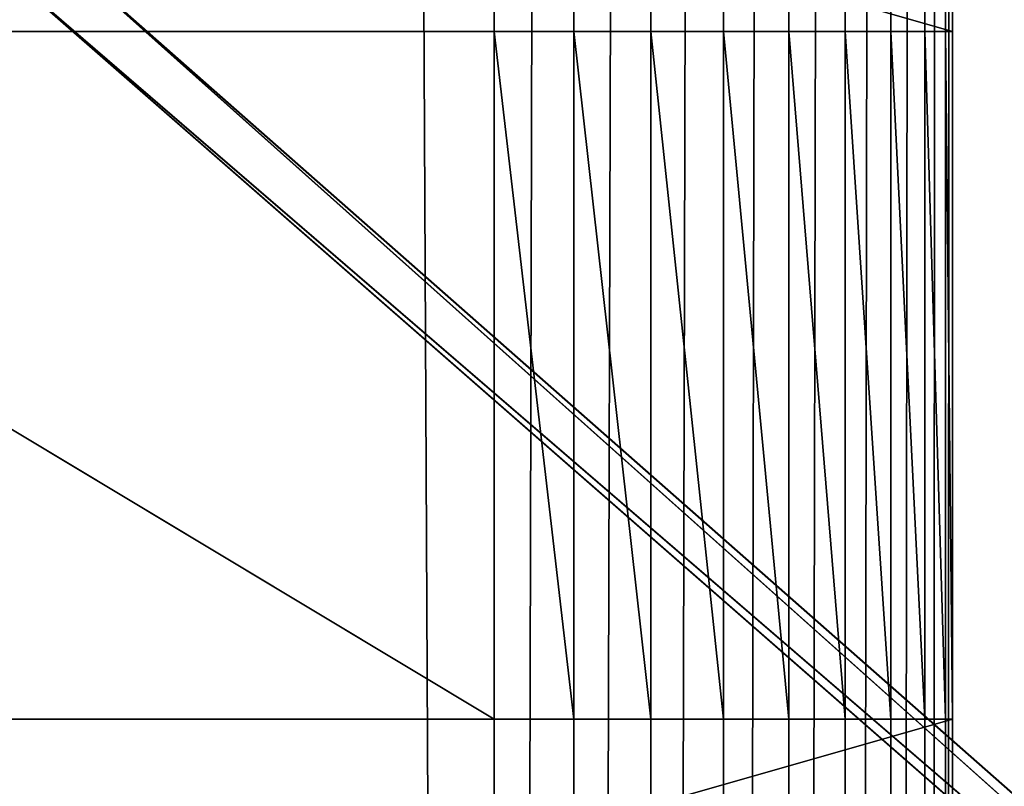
# Model space of a CAD drawing. Extents: x 226 to 378, y -30 to 313.
# Tile 377 of 656: x 340 to 351, y 114 to 122. Entities that reach past the tile are written whole.
import ezdxf

# ---------------------------------------------------------------- set-up
doc = ezdxf.new("R2010")
doc.units = 0
doc.header["$LTSCALE"] = 25.4
doc.layers.get('0').update_dxf_attribs({"color": 13, "linetype": 'CONTINUOUS'})
for name, color, linetype in [('_NCL1_62', 7, 'CONTINUOUS'), ('_NCL1_64', 250, 'CONTINUOUS'), ('USER_LIBRARY_DIN_RAIL_DEFA', 254, 'CONTINUOUS')]:
    doc.layers.add(name, color=color, linetype=linetype)

# ---------------------------------------------------------------- blocks, each defined once
blk = doc.blocks.new('EWON_2005CD_4005CD_COSY141')
at = {"layer": '_NCL1_62', "color": 0}
for p, q in [((27.94, 342.9, 292.1), (27.94, 198.12, 276.86)), ((27.94, 342.9, 292.1), (27.94, 198.12, 276.86)), ((27.94, 342.9, 292.1), (27.94, 190.5, 276.86)), ((27.94, 342.9, 292.1), (27.94, 190.5, 276.86)), ((27.94, 342.9, 292.1), (27.94, 185.42, 276.86)), ((27.94, 342.9, 292.1), (27.94, 185.42, 276.86)), ((27.94, 342.9, 292.1), (27.94, 177.8, 276.86)), ((27.94, 342.9, 292.1), (27.94, 177.8, 276.86)), ((27.94, 342.9, 292.1), (27.94, 20.32, 292.1)), ((28.017, 342.9, 292.982), (27.94, 20.32, 292.1)), ((27.94, 342.9, 292.1), (27.94, 20.32, 292.1)), ((28.017, 342.9, 292.982), (27.94, 20.32, 292.1)), ((28.246, 342.9, 293.837), (28.017, 20.32, 292.982)), ((28.017, 20.32, 292.982), (28.017, 342.9, 292.982)), ((28.017, 20.32, 292.982), (28.017, 342.9, 292.982)), ((28.246, 342.9, 293.837), (28.017, 20.32, 292.982)), ((28.621, 342.9, 294.64), (28.246, 20.32, 293.837)), ((28.246, 20.32, 293.837), (28.246, 342.9, 293.837)), ((28.246, 20.32, 293.837), (28.246, 342.9, 293.837)), ((28.621, 342.9, 294.64), (28.246, 20.32, 293.837)), ((29.128, 342.9, 295.365), (28.621, 20.32, 294.64)), ((28.621, 20.32, 294.64), (28.621, 342.9, 294.64)), ((28.621, 20.32, 294.64), (28.621, 342.9, 294.64)), ((29.128, 342.9, 295.365), (28.621, 20.32, 294.64)), ((29.755, 342.9, 295.991), (29.128, 20.32, 295.365)), ((29.128, 20.32, 295.365), (29.128, 342.9, 295.365)), ((29.128, 20.32, 295.365), (29.128, 342.9, 295.365)), ((29.755, 342.9, 295.991), (29.128, 20.32, 295.365)), ((30.48, 342.9, 296.499), (29.755, 20.32, 295.991)), ((29.755, 20.32, 295.991), (29.755, 342.9, 295.991)), ((29.755, 20.32, 295.991), (29.755, 342.9, 295.991)), ((30.48, 342.9, 296.499), (29.755, 20.32, 295.991)), ((31.283, 342.9, 296.874), (30.48, 20.32, 296.499)), ((30.48, 20.32, 296.499), (30.48, 342.9, 296.499)), ((30.48, 20.32, 296.499), (30.48, 342.9, 296.499)), ((31.283, 342.9, 296.874), (30.48, 20.32, 296.499)), ((32.138, 342.9, 297.103), (31.283, 20.32, 296.874)), ((31.283, 20.32, 296.874), (31.283, 342.9, 296.874)), ((31.283, 20.32, 296.874), (31.283, 342.9, 296.874)), ((32.138, 342.9, 297.103), (31.283, 20.32, 296.874)), ((33.02, 342.9, 297.18), (32.138, 20.32, 297.103)), ((32.138, 20.32, 297.103), (32.138, 342.9, 297.103)), ((32.138, 20.32, 297.103), (32.138, 342.9, 297.103)), ((33.02, 342.9, 297.18), (32.138, 20.32, 297.103)), ((27.94, 198.12, 71.12), (27.94, 203.2, 220.98)), ((27.94, 203.2, 220.98), (27.94, 198.12, 220.98)), ((27.94, 198.12, 71.12), (27.94, 203.2, 220.98)), ((27.94, 198.12, 71.12), (27.94, 203.2, 71.12)), ((27.94, 198.12, 276.86), (27.94, 203.2, 276.86)), ((45.72, 203.2, 71.12), (27.94, 198.12, 71.12)), ((45.72, 203.2, 71.12), (27.94, 198.12, 71.12)), ((27.94, 198.12, 71.12), (27.94, 203.2, 71.12)), ((45.72, 203.2, 276.86), (27.94, 198.12, 276.86)), ((45.72, 203.2, 276.86), (27.94, 198.12, 276.86)), ((27.94, 198.12, 276.86), (27.94, 203.2, 276.86)), ((27.94, 203.2, 220.98), (27.94, 198.12, 220.98)), ((27.94, 198.12, 220.98), (27.94, 198.12, 71.12)), ((27.94, 198.12, 276.86), (27.94, 190.5, 276.86)), ((27.94, 190.5, 276.86), (27.94, 198.12, 220.98)), ((27.94, 198.12, 220.98), (27.94, 198.12, 276.86)), ((27.94, 190.5, 220.98), (27.94, 198.12, 220.98)), ((27.94, 190.5, 276.86), (27.94, 198.12, 220.98)), ((27.94, 190.5, 220.98), (27.94, 198.12, 220.98)), ((27.94, 190.5, 71.12), (27.94, 198.12, 220.98)), ((27.94, 190.5, 71.12), (27.94, 198.12, 33.02)), ((27.94, 198.12, 33.02), (27.94, 198.12, 71.12)), ((27.94, 198.12, 71.12), (27.94, 190.5, 71.12)), ((27.94, 190.5, 33.02), (27.94, 198.12, 33.02)), ((27.94, 190.5, 71.12), (27.94, 198.12, 33.02)), ((27.94, 190.5, 71.12), (27.94, 198.12, 220.98)), ((27.94, 198.12, 71.12), (27.94, 190.5, 71.12)), ((27.94, 198.12, 220.98), (27.94, 198.12, 71.12)), ((27.94, 198.12, 276.86), (27.94, 190.5, 276.86)), ((27.94, 198.12, 71.12), (45.72, 198.12, 71.12)), ((27.94, 198.12, 33.02), (45.72, 198.12, 71.12)), ((27.94, 198.12, 71.12), (45.72, 198.12, 71.12)), ((27.94, 198.12, 33.02), (27.94, 198.12, 71.12)), ((27.94, 198.12, 33.02), (45.72, 198.12, 71.12)), ((27.94, 198.12, 33.02), (45.72, 198.12, 27.94)), ((27.94, 198.12, 33.02), (45.72, 198.12, 27.94)), ((27.94, 198.12, 33.02), (33.02, 198.12, 27.94)), ((27.94, 198.12, 33.02), (28.017, 198.12, 32.138)), ((28.246, 198.12, 31.283), (27.94, 198.12, 33.02)), ((28.246, 198.12, 31.283), (27.94, 198.12, 33.02)), ((28.621, 198.12, 30.48), (27.94, 198.12, 33.02)), ((28.621, 198.12, 30.48), (27.94, 198.12, 33.02)), ((29.128, 198.12, 29.755), (27.94, 198.12, 33.02)), ((29.128, 198.12, 29.755), (27.94, 198.12, 33.02)), ((29.755, 198.12, 29.128), (27.94, 198.12, 33.02)), ((29.755, 198.12, 29.128), (27.94, 198.12, 33.02)), ((30.48, 198.12, 28.621), (27.94, 198.12, 33.02)), ((30.48, 198.12, 28.621), (27.94, 198.12, 33.02)), ((31.283, 198.12, 28.246), (27.94, 198.12, 33.02)), ((31.283, 198.12, 28.246), (27.94, 198.12, 33.02)), ((32.138, 198.12, 28.017), (27.94, 198.12, 33.02)), ((32.138, 198.12, 28.017), (27.94, 198.12, 33.02)), ((27.94, 198.12, 33.02), (33.02, 198.12, 27.94)), ((27.94, 198.12, 276.86), (45.72, 198.12, 276.86)), ((27.94, 198.12, 220.98), (45.72, 198.12, 220.98)), ((45.72, 198.12, 276.86), (27.94, 198.12, 220.98)), ((45.72, 198.12, 276.86), (27.94, 198.12, 220.98)), ((27.94, 198.12, 276.86), (45.72, 198.12, 276.86)), ((27.94, 198.12, 220.98), (27.94, 198.12, 276.86)), ((27.94, 198.12, 220.98), (45.72, 198.12, 220.98)), ((27.94, 198.12, 33.02), (28.017, 198.12, 32.138)), ((27.94, 198.12, 33.02), (28.017, 190.5, 32.138)), ((27.94, 198.12, 33.02), (28.017, 190.5, 32.138)), ((27.94, 190.5, 33.02), (27.94, 198.12, 33.02)), ((28.017, 198.12, 32.138), (28.246, 198.12, 31.283)), ((28.017, 190.5, 32.138), (28.017, 198.12, 32.138)), ((28.017, 198.12, 32.138), (28.246, 198.12, 31.283)), ((28.017, 198.12, 32.138), (28.246, 190.5, 31.283)), ((28.017, 198.12, 32.138), (28.246, 190.5, 31.283)), ((28.017, 190.5, 32.138), (28.017, 198.12, 32.138)), ((28.246, 198.12, 31.283), (28.621, 198.12, 30.48)), ((28.246, 190.5, 31.283), (28.246, 198.12, 31.283)), ((28.246, 198.12, 31.283), (28.621, 198.12, 30.48)), ((28.246, 198.12, 31.283), (28.621, 190.5, 30.48)), ((28.246, 198.12, 31.283), (28.621, 190.5, 30.48)), ((28.246, 190.5, 31.283), (28.246, 198.12, 31.283)), ((28.621, 198.12, 30.48), (29.128, 198.12, 29.755)), ((28.621, 190.5, 30.48), (28.621, 198.12, 30.48)), ((28.621, 198.12, 30.48), (29.128, 198.12, 29.755)), ((28.621, 198.12, 30.48), (29.128, 190.5, 29.755)), ((28.621, 198.12, 30.48), (29.128, 190.5, 29.755)), ((28.621, 190.5, 30.48), (28.621, 198.12, 30.48)), ((29.128, 198.12, 29.755), (29.755, 198.12, 29.128)), ((29.128, 190.5, 29.755), (29.128, 198.12, 29.755)), ((29.128, 198.12, 29.755), (29.755, 198.12, 29.128)), ((29.128, 198.12, 29.755), (29.755, 190.5, 29.128)), ((29.128, 198.12, 29.755), (29.755, 190.5, 29.128)), ((29.128, 190.5, 29.755), (29.128, 198.12, 29.755)), ((29.755, 198.12, 29.128), (30.48, 198.12, 28.621)), ((29.755, 190.5, 29.128), (29.755, 198.12, 29.128)), ((29.755, 198.12, 29.128), (30.48, 198.12, 28.621)), ((29.755, 198.12, 29.128), (30.48, 190.5, 28.621)), ((29.755, 198.12, 29.128), (30.48, 190.5, 28.621)), ((29.755, 190.5, 29.128), (29.755, 198.12, 29.128)), ((30.48, 198.12, 28.621), (31.283, 198.12, 28.246)), ((30.48, 190.5, 28.621), (30.48, 198.12, 28.621)), ((30.48, 198.12, 28.621), (31.283, 198.12, 28.246)), ((30.48, 198.12, 28.621), (31.283, 190.5, 28.246)), ((30.48, 198.12, 28.621), (31.283, 190.5, 28.246)), ((30.48, 190.5, 28.621), (30.48, 198.12, 28.621)), ((31.283, 198.12, 28.246), (32.138, 198.12, 28.017)), ((31.283, 190.5, 28.246), (31.283, 198.12, 28.246)), ((31.283, 198.12, 28.246), (32.138, 198.12, 28.017)), ((31.283, 198.12, 28.246), (32.138, 190.5, 28.017)), ((31.283, 198.12, 28.246), (32.138, 190.5, 28.017)), ((31.283, 190.5, 28.246), (31.283, 198.12, 28.246)), ((32.138, 198.12, 28.017), (33.02, 198.12, 27.94)), ((32.138, 198.12, 28.017), (33.02, 190.5, 27.94)), ((32.138, 198.12, 28.017), (33.02, 198.12, 27.94)), ((32.138, 190.5, 28.017), (32.138, 198.12, 28.017)), ((32.138, 198.12, 28.017), (33.02, 190.5, 27.94)), ((32.138, 190.5, 28.017), (32.138, 198.12, 28.017)), ((45.72, 190.5, 27.94), (33.02, 198.12, 27.94)), ((33.02, 198.12, 27.94), (33.02, 190.5, 27.94)), ((45.72, 190.5, 27.94), (33.02, 198.12, 27.94)), ((45.72, 198.12, 27.94), (33.02, 198.12, 27.94)), ((45.72, 198.12, 27.94), (33.02, 198.12, 27.94)), ((33.02, 198.12, 27.94), (33.02, 190.5, 27.94)), ((27.94, 185.42, 71.12), (27.94, 190.5, 220.98)), ((27.94, 190.5, 220.98), (27.94, 185.42, 220.98)), ((27.94, 190.5, 276.86), (27.94, 190.5, 220.98)), ((27.94, 190.5, 220.98), (27.94, 190.5, 71.12)), ((27.94, 185.42, 71.12), (27.94, 190.5, 220.98)), ((27.94, 185.42, 71.12), (27.94, 190.5, 71.12)), ((27.94, 190.5, 220.98), (27.94, 190.5, 71.12)), ((27.94, 190.5, 71.12), (27.94, 190.5, 33.02)), ((27.94, 185.42, 276.86), (27.94, 190.5, 276.86)), ((45.72, 190.5, 71.12), (27.94, 190.5, 71.12)), ((27.94, 185.42, 71.12), (27.94, 190.5, 71.12)), ((45.72, 190.5, 71.12), (27.94, 190.5, 71.12)), ((45.72, 190.5, 71.12), (27.94, 190.5, 33.02)), ((27.94, 190.5, 71.12), (27.94, 190.5, 33.02)), ((45.72, 190.5, 27.94), (27.94, 190.5, 33.02)), ((45.72, 190.5, 71.12), (27.94, 190.5, 33.02)), ((33.02, 190.5, 27.94), (27.94, 190.5, 33.02)), ((45.72, 190.5, 27.94), (27.94, 190.5, 33.02)), ((28.017, 190.5, 32.138), (27.94, 190.5, 33.02)), ((33.02, 190.5, 27.94), (27.94, 190.5, 33.02)), ((45.72, 190.5, 276.86), (27.94, 190.5, 276.86)), ((27.94, 185.42, 276.86), (27.94, 190.5, 276.86)), ((27.94, 190.5, 220.98), (27.94, 185.42, 220.98)), ((27.94, 190.5, 220.98), (45.72, 185.42, 220.98)), ((27.94, 190.5, 220.98), (45.72, 190.5, 220.98)), ((27.94, 190.5, 220.98), (45.72, 185.42, 220.98)), ((45.72, 190.5, 276.86), (27.94, 190.5, 276.86)), ((45.72, 190.5, 220.98), (27.94, 190.5, 276.86)), ((45.72, 190.5, 220.98), (27.94, 190.5, 276.86)), ((27.94, 190.5, 220.98), (45.72, 190.5, 220.98)), ((27.94, 190.5, 276.86), (27.94, 190.5, 220.98)), ((28.017, 190.5, 32.138), (27.94, 190.5, 33.02)), ((28.246, 190.5, 31.283), (28.017, 190.5, 32.138)), ((28.017, 190.5, 32.138), (33.02, 190.5, 27.94)), ((28.017, 190.5, 32.138), (33.02, 190.5, 27.94)), ((28.246, 190.5, 31.283), (28.017, 190.5, 32.138)), ((28.621, 190.5, 30.48), (28.246, 190.5, 31.283)), ((28.246, 190.5, 31.283), (33.02, 190.5, 27.94)), ((28.246, 190.5, 31.283), (33.02, 190.5, 27.94)), ((28.621, 190.5, 30.48), (28.246, 190.5, 31.283)), ((29.128, 190.5, 29.755), (28.621, 190.5, 30.48)), ((28.621, 190.5, 30.48), (33.02, 190.5, 27.94)), ((28.621, 190.5, 30.48), (33.02, 190.5, 27.94)), ((29.128, 190.5, 29.755), (28.621, 190.5, 30.48)), ((29.755, 190.5, 29.128), (29.128, 190.5, 29.755)), ((29.128, 190.5, 29.755), (33.02, 190.5, 27.94)), ((29.128, 190.5, 29.755), (33.02, 190.5, 27.94)), ((29.755, 190.5, 29.128), (29.128, 190.5, 29.755)), ((30.48, 190.5, 28.621), (29.755, 190.5, 29.128)), ((29.755, 190.5, 29.128), (33.02, 190.5, 27.94)), ((29.755, 190.5, 29.128), (33.02, 190.5, 27.94)), ((30.48, 190.5, 28.621), (29.755, 190.5, 29.128)), ((31.283, 190.5, 28.246), (30.48, 190.5, 28.621)), ((30.48, 190.5, 28.621), (33.02, 190.5, 27.94)), ((30.48, 190.5, 28.621), (33.02, 190.5, 27.94)), ((31.283, 190.5, 28.246), (30.48, 190.5, 28.621)), ((32.138, 190.5, 28.017), (31.283, 190.5, 28.246)), ((31.283, 190.5, 28.246), (33.02, 190.5, 27.94)), ((31.283, 190.5, 28.246), (33.02, 190.5, 27.94)), ((32.138, 190.5, 28.017), (31.283, 190.5, 28.246)), ((33.02, 190.5, 27.94), (32.138, 190.5, 28.017)), ((33.02, 190.5, 27.94), (32.138, 190.5, 28.017)), ((33.02, 190.5, 27.94), (45.72, 190.5, 27.94)), ((33.02, 190.5, 27.94), (45.72, 190.5, 27.94))]:
    blk.add_line(p, q, dxfattribs=at)
at = {"layer": '_NCL1_64', "color": 0}
for p, q in [((33.02, 342.9, 297.18), (33.02, 20.32, 297.18)), ((33.891, 172.72, 297.18), (33.02, 342.9, 297.18)), ((33.891, 172.72, 297.18), (33.02, 342.9, 297.18)), ((33.02, 342.9, 297.18), (33.02, 20.32, 297.18))]:
    blk.add_line(p, q, dxfattribs=at)
at = {"layer": 'USER_LIBRARY_DIN_RAIL_DEFA', "color": 0}
for p, q in [((38.1, 189.415), (0, 223.451)), ((39.026, 189.334), (0, 223.451)), ((38.1, 189.415), (0, 223.451)), ((39.026, 189.334), (0, 223.451)), ((0, 222.943, 2.54), (38.1, 189.415, 2.54)), ((39.026, 189.334, 2.54), (0, 222.943, 2.54)), ((0, 222.943, 2.54), (38.1, 189.415, 2.54)), ((39.026, 189.334, 2.54), (0, 222.943, 2.54))]:
    blk.add_line(p, q, dxfattribs=at)
at = {"layer": '_NCL1_62', "color": 7}
mesh = blk.add_polyface(dxfattribs=at)
corners = [(27.94, 342.9, 292.1), (27.94, 198.12, 276.86), (27.94, 203.2, 276.86)]
mesh.append_faces([[corners[k] for k in face] for face in [(0, 1, 2)]], dxfattribs={"color": 7})
mesh = blk.add_polyface(dxfattribs=at)
corners = [(27.94, 342.9, 292.1), (27.94, 190.5, 276.86), (27.94, 198.12, 276.86)]
mesh.append_faces([[corners[k] for k in face] for face in [(0, 1, 2)]], dxfattribs={"color": 7})
mesh = blk.add_polyface(dxfattribs=at)
corners = [(27.94, 342.9, 292.1), (27.94, 185.42, 276.86), (27.94, 190.5, 276.86)]
mesh.append_faces([[corners[k] for k in face] for face in [(0, 1, 2)]], dxfattribs={"color": 7})
mesh = blk.add_polyface(dxfattribs=at)
corners = [(27.94, 342.9, 292.1), (27.94, 177.8, 276.86), (27.94, 185.42, 276.86)]
mesh.append_faces([[corners[k] for k in face] for face in [(0, 1, 2)]], dxfattribs={"color": 7})
mesh = blk.add_polyface(dxfattribs=at)
corners = [(27.94, 342.9, 292.1), (27.94, 20.32, 292.1), (27.94, 177.8, 276.86)]
mesh.append_faces([[corners[k] for k in face] for face in [(0, 1, 2)]], dxfattribs={"color": 7})
mesh = blk.add_polyface(dxfattribs=at)
corners = [(28.017, 342.9, 292.982), (27.94, 20.32, 292.1), (27.94, 342.9, 292.1)]
mesh.append_faces([[corners[k] for k in face] for face in [(0, 1, 2)]], dxfattribs={"color": 7})
mesh = blk.add_polyface(dxfattribs=at)
corners = [(28.017, 342.9, 292.982), (28.017, 20.32, 292.982), (27.94, 20.32, 292.1)]
mesh.append_faces([[corners[k] for k in face] for face in [(0, 1, 2)]], dxfattribs={"color": 7})
mesh = blk.add_polyface(dxfattribs=at)
corners = [(28.246, 342.9, 293.837), (28.017, 20.32, 292.982), (28.017, 342.9, 292.982)]
mesh.append_faces([[corners[k] for k in face] for face in [(0, 1, 2)]], dxfattribs={"color": 7})
mesh = blk.add_polyface(dxfattribs=at)
corners = [(28.246, 342.9, 293.837), (28.246, 20.32, 293.837), (28.017, 20.32, 292.982)]
mesh.append_faces([[corners[k] for k in face] for face in [(0, 1, 2)]], dxfattribs={"color": 7})
mesh = blk.add_polyface(dxfattribs=at)
corners = [(28.621, 342.9, 294.64), (28.246, 20.32, 293.837), (28.246, 342.9, 293.837)]
mesh.append_faces([[corners[k] for k in face] for face in [(0, 1, 2)]], dxfattribs={"color": 7})
mesh = blk.add_polyface(dxfattribs=at)
corners = [(28.621, 342.9, 294.64), (28.621, 20.32, 294.64), (28.246, 20.32, 293.837)]
mesh.append_faces([[corners[k] for k in face] for face in [(0, 1, 2)]], dxfattribs={"color": 7})
mesh = blk.add_polyface(dxfattribs=at)
corners = [(29.128, 342.9, 295.365), (28.621, 20.32, 294.64), (28.621, 342.9, 294.64)]
mesh.append_faces([[corners[k] for k in face] for face in [(0, 1, 2)]], dxfattribs={"color": 7})
mesh = blk.add_polyface(dxfattribs=at)
corners = [(29.128, 342.9, 295.365), (29.128, 20.32, 295.365), (28.621, 20.32, 294.64)]
mesh.append_faces([[corners[k] for k in face] for face in [(0, 1, 2)]], dxfattribs={"color": 7})
mesh = blk.add_polyface(dxfattribs=at)
corners = [(29.755, 342.9, 295.991), (29.128, 20.32, 295.365), (29.128, 342.9, 295.365)]
mesh.append_faces([[corners[k] for k in face] for face in [(0, 1, 2)]], dxfattribs={"color": 7})
mesh = blk.add_polyface(dxfattribs=at)
corners = [(29.755, 342.9, 295.991), (29.755, 20.32, 295.991), (29.128, 20.32, 295.365)]
mesh.append_faces([[corners[k] for k in face] for face in [(0, 1, 2)]], dxfattribs={"color": 7})
mesh = blk.add_polyface(dxfattribs=at)
corners = [(30.48, 342.9, 296.499), (29.755, 20.32, 295.991), (29.755, 342.9, 295.991)]
mesh.append_faces([[corners[k] for k in face] for face in [(0, 1, 2)]], dxfattribs={"color": 7})
mesh = blk.add_polyface(dxfattribs=at)
corners = [(30.48, 20.32, 296.499), (29.755, 20.32, 295.991), (30.48, 342.9, 296.499)]
mesh.append_faces([[corners[k] for k in face] for face in [(0, 1, 2)]], dxfattribs={"color": 7})
mesh = blk.add_polyface(dxfattribs=at)
corners = [(31.283, 342.9, 296.874), (30.48, 20.32, 296.499), (30.48, 342.9, 296.499)]
mesh.append_faces([[corners[k] for k in face] for face in [(0, 1, 2)]], dxfattribs={"color": 7})
mesh = blk.add_polyface(dxfattribs=at)
corners = [(31.283, 20.32, 296.874), (30.48, 20.32, 296.499), (31.283, 342.9, 296.874)]
mesh.append_faces([[corners[k] for k in face] for face in [(0, 1, 2)]], dxfattribs={"color": 7})
mesh = blk.add_polyface(dxfattribs=at)
corners = [(32.138, 342.9, 297.103), (31.283, 20.32, 296.874), (31.283, 342.9, 296.874)]
mesh.append_faces([[corners[k] for k in face] for face in [(0, 1, 2)]], dxfattribs={"color": 7})
mesh = blk.add_polyface(dxfattribs=at)
corners = [(32.138, 20.32, 297.103), (31.283, 20.32, 296.874), (32.138, 342.9, 297.103)]
mesh.append_faces([[corners[k] for k in face] for face in [(0, 1, 2)]], dxfattribs={"color": 7})
mesh = blk.add_polyface(dxfattribs=at)
corners = [(33.02, 342.9, 297.18), (32.138, 20.32, 297.103), (32.138, 342.9, 297.103)]
mesh.append_faces([[corners[k] for k in face] for face in [(0, 1, 2)]], dxfattribs={"color": 7})
mesh = blk.add_polyface(dxfattribs=at)
corners = [(33.02, 20.32, 297.18), (32.138, 20.32, 297.103), (33.02, 342.9, 297.18)]
mesh.append_faces([[corners[k] for k in face] for face in [(0, 1, 2)]], dxfattribs={"color": 7})
mesh = blk.add_polyface(dxfattribs=at)
corners = [(27.94, 203.2, 220.98), (27.94, 198.12, 220.98), (27.94, 198.12, 71.12)]
mesh.append_faces([[corners[k] for k in face] for face in [(0, 1, 2)]], dxfattribs={"color": 7})
mesh = blk.add_polyface(dxfattribs=at)
corners = [(27.94, 203.2, 220.98), (27.94, 198.12, 71.12), (27.94, 203.2, 71.12)]
mesh.append_faces([[corners[k] for k in face] for face in [(0, 1, 2)]], dxfattribs={"color": 7})
mesh = blk.add_polyface(dxfattribs=at)
corners = [(45.72, 203.2, 71.12), (27.94, 198.12, 71.12), (45.72, 198.12, 71.12)]
mesh.append_faces([[corners[k] for k in face] for face in [(0, 1, 2)]], dxfattribs={"color": 7})
mesh = blk.add_polyface(dxfattribs=at)
corners = [(45.72, 203.2, 71.12), (27.94, 203.2, 71.12), (27.94, 198.12, 71.12)]
mesh.append_faces([[corners[k] for k in face] for face in [(0, 1, 2)]], dxfattribs={"color": 7})
mesh = blk.add_polyface(dxfattribs=at)
corners = [(45.72, 203.2, 276.86), (27.94, 198.12, 276.86), (45.72, 198.12, 276.86)]
mesh.append_faces([[corners[k] for k in face] for face in [(0, 1, 2)]], dxfattribs={"color": 7})
mesh = blk.add_polyface(dxfattribs=at)
corners = [(45.72, 203.2, 276.86), (27.94, 203.2, 276.86), (27.94, 198.12, 276.86)]
mesh.append_faces([[corners[k] for k in face] for face in [(0, 1, 2)]], dxfattribs={"color": 7})
mesh = blk.add_polyface(dxfattribs=at)
corners = [(45.72, 198.12, 220.98), (27.94, 198.12, 220.98), (27.94, 203.2, 220.98)]
mesh.append_faces([[corners[k] for k in face] for face in [(0, 1, 2)]], dxfattribs={"color": 7})
mesh = blk.add_polyface(dxfattribs=at)
corners = [(45.72, 198.12, 220.98), (27.94, 203.2, 220.98), (45.72, 203.2, 220.98)]
mesh.append_faces([[corners[k] for k in face] for face in [(0, 1, 2)]], dxfattribs={"color": 7})
mesh = blk.add_polyface(dxfattribs=at)
corners = [(27.94, 198.12, 276.86), (27.94, 190.5, 276.86), (27.94, 198.12, 220.98)]
mesh.append_faces([[corners[k] for k in face] for face in [(0, 1, 2)]], dxfattribs={"color": 7})
mesh = blk.add_polyface(dxfattribs=at)
corners = [(27.94, 198.12, 220.98), (27.94, 190.5, 276.86), (27.94, 190.5, 220.98)]
mesh.append_faces([[corners[k] for k in face] for face in [(0, 1, 2)]], dxfattribs={"color": 7})
mesh = blk.add_polyface(dxfattribs=at)
corners = [(27.94, 198.12, 220.98), (27.94, 190.5, 220.98), (27.94, 190.5, 71.12)]
mesh.append_faces([[corners[k] for k in face] for face in [(0, 1, 2)]], dxfattribs={"color": 7})
mesh = blk.add_polyface(dxfattribs=at)
corners = [(27.94, 198.12, 71.12), (27.94, 190.5, 71.12), (27.94, 198.12, 33.02)]
mesh.append_faces([[corners[k] for k in face] for face in [(0, 1, 2)]], dxfattribs={"color": 7})
mesh = blk.add_polyface(dxfattribs=at)
corners = [(27.94, 198.12, 33.02), (27.94, 190.5, 71.12), (27.94, 190.5, 33.02)]
mesh.append_faces([[corners[k] for k in face] for face in [(0, 1, 2)]], dxfattribs={"color": 7})
mesh = blk.add_polyface(dxfattribs=at)
corners = [(27.94, 198.12, 220.98), (27.94, 190.5, 71.12), (27.94, 198.12, 71.12)]
mesh.append_faces([[corners[k] for k in face] for face in [(0, 1, 2)]], dxfattribs={"color": 7})
mesh = blk.add_polyface(dxfattribs=at)
corners = [(27.94, 198.12, 71.12), (27.94, 198.12, 33.02), (45.72, 198.12, 71.12)]
mesh.append_faces([[corners[k] for k in face] for face in [(0, 1, 2)]], dxfattribs={"color": 7})
mesh = blk.add_polyface(dxfattribs=at)
corners = [(45.72, 198.12, 71.12), (27.94, 198.12, 33.02), (45.72, 198.12, 27.94)]
mesh.append_faces([[corners[k] for k in face] for face in [(0, 1, 2)]], dxfattribs={"color": 7})
mesh = blk.add_polyface(dxfattribs=at)
corners = [(27.94, 198.12, 33.02), (33.02, 198.12, 27.94), (45.72, 198.12, 27.94)]
mesh.append_faces([[corners[k] for k in face] for face in [(0, 1, 2)]], dxfattribs={"color": 7})
mesh = blk.add_polyface(dxfattribs=at)
corners = [(27.94, 198.12, 33.02), (28.017, 198.12, 32.138), (28.246, 198.12, 31.283)]
mesh.append_faces([[corners[k] for k in face] for face in [(0, 1, 2)]], dxfattribs={"color": 7})
mesh = blk.add_polyface(dxfattribs=at)
corners = [(27.94, 198.12, 33.02), (28.246, 198.12, 31.283), (28.621, 198.12, 30.48)]
mesh.append_faces([[corners[k] for k in face] for face in [(0, 1, 2)]], dxfattribs={"color": 7})
mesh = blk.add_polyface(dxfattribs=at)
corners = [(27.94, 198.12, 33.02), (28.621, 198.12, 30.48), (29.128, 198.12, 29.755)]
mesh.append_faces([[corners[k] for k in face] for face in [(0, 1, 2)]], dxfattribs={"color": 7})
mesh = blk.add_polyface(dxfattribs=at)
corners = [(27.94, 198.12, 33.02), (29.128, 198.12, 29.755), (29.755, 198.12, 29.128)]
mesh.append_faces([[corners[k] for k in face] for face in [(0, 1, 2)]], dxfattribs={"color": 7})
mesh = blk.add_polyface(dxfattribs=at)
corners = [(27.94, 198.12, 33.02), (29.755, 198.12, 29.128), (30.48, 198.12, 28.621)]
mesh.append_faces([[corners[k] for k in face] for face in [(0, 1, 2)]], dxfattribs={"color": 7})
mesh = blk.add_polyface(dxfattribs=at)
corners = [(27.94, 198.12, 33.02), (30.48, 198.12, 28.621), (31.283, 198.12, 28.246)]
mesh.append_faces([[corners[k] for k in face] for face in [(0, 1, 2)]], dxfattribs={"color": 7})
mesh = blk.add_polyface(dxfattribs=at)
corners = [(27.94, 198.12, 33.02), (31.283, 198.12, 28.246), (32.138, 198.12, 28.017)]
mesh.append_faces([[corners[k] for k in face] for face in [(0, 1, 2)]], dxfattribs={"color": 7})
mesh = blk.add_polyface(dxfattribs=at)
corners = [(27.94, 198.12, 33.02), (32.138, 198.12, 28.017), (33.02, 198.12, 27.94)]
mesh.append_faces([[corners[k] for k in face] for face in [(0, 1, 2)]], dxfattribs={"color": 7})
mesh = blk.add_polyface(dxfattribs=at)
corners = [(45.72, 198.12, 276.86), (27.94, 198.12, 220.98), (45.72, 198.12, 220.98)]
mesh.append_faces([[corners[k] for k in face] for face in [(0, 1, 2)]], dxfattribs={"color": 7})
mesh = blk.add_polyface(dxfattribs=at)
corners = [(27.94, 198.12, 276.86), (27.94, 198.12, 220.98), (45.72, 198.12, 276.86)]
mesh.append_faces([[corners[k] for k in face] for face in [(0, 1, 2)]], dxfattribs={"color": 7})
mesh = blk.add_polyface(dxfattribs=at)
corners = [(27.94, 198.12, 33.02), (28.017, 190.5, 32.138), (28.017, 198.12, 32.138)]
mesh.append_faces([[corners[k] for k in face] for face in [(0, 1, 2)]], dxfattribs={"color": 7})
mesh = blk.add_polyface(dxfattribs=at)
corners = [(27.94, 198.12, 33.02), (27.94, 190.5, 33.02), (28.017, 190.5, 32.138)]
mesh.append_faces([[corners[k] for k in face] for face in [(0, 1, 2)]], dxfattribs={"color": 7})
mesh = blk.add_polyface(dxfattribs=at)
corners = [(28.017, 198.12, 32.138), (28.246, 190.5, 31.283), (28.246, 198.12, 31.283)]
mesh.append_faces([[corners[k] for k in face] for face in [(0, 1, 2)]], dxfattribs={"color": 7})
mesh = blk.add_polyface(dxfattribs=at)
corners = [(28.017, 198.12, 32.138), (28.017, 190.5, 32.138), (28.246, 190.5, 31.283)]
mesh.append_faces([[corners[k] for k in face] for face in [(0, 1, 2)]], dxfattribs={"color": 7})
mesh = blk.add_polyface(dxfattribs=at)
corners = [(28.246, 198.12, 31.283), (28.621, 190.5, 30.48), (28.621, 198.12, 30.48)]
mesh.append_faces([[corners[k] for k in face] for face in [(0, 1, 2)]], dxfattribs={"color": 7})
mesh = blk.add_polyface(dxfattribs=at)
corners = [(28.246, 198.12, 31.283), (28.246, 190.5, 31.283), (28.621, 190.5, 30.48)]
mesh.append_faces([[corners[k] for k in face] for face in [(0, 1, 2)]], dxfattribs={"color": 7})
mesh = blk.add_polyface(dxfattribs=at)
corners = [(28.621, 198.12, 30.48), (29.128, 190.5, 29.755), (29.128, 198.12, 29.755)]
mesh.append_faces([[corners[k] for k in face] for face in [(0, 1, 2)]], dxfattribs={"color": 7})
mesh = blk.add_polyface(dxfattribs=at)
corners = [(28.621, 198.12, 30.48), (28.621, 190.5, 30.48), (29.128, 190.5, 29.755)]
mesh.append_faces([[corners[k] for k in face] for face in [(0, 1, 2)]], dxfattribs={"color": 7})
mesh = blk.add_polyface(dxfattribs=at)
corners = [(29.128, 198.12, 29.755), (29.755, 190.5, 29.128), (29.755, 198.12, 29.128)]
mesh.append_faces([[corners[k] for k in face] for face in [(0, 1, 2)]], dxfattribs={"color": 7})
mesh = blk.add_polyface(dxfattribs=at)
corners = [(29.755, 190.5, 29.128), (29.128, 198.12, 29.755), (29.128, 190.5, 29.755)]
mesh.append_faces([[corners[k] for k in face] for face in [(0, 1, 2)]], dxfattribs={"color": 7})
mesh = blk.add_polyface(dxfattribs=at)
corners = [(30.48, 198.12, 28.621), (29.755, 198.12, 29.128), (30.48, 190.5, 28.621)]
mesh.append_faces([[corners[k] for k in face] for face in [(0, 1, 2)]], dxfattribs={"color": 7})
mesh = blk.add_polyface(dxfattribs=at)
corners = [(30.48, 190.5, 28.621), (29.755, 198.12, 29.128), (29.755, 190.5, 29.128)]
mesh.append_faces([[corners[k] for k in face] for face in [(0, 1, 2)]], dxfattribs={"color": 7})
mesh = blk.add_polyface(dxfattribs=at)
corners = [(31.283, 198.12, 28.246), (30.48, 198.12, 28.621), (31.283, 190.5, 28.246)]
mesh.append_faces([[corners[k] for k in face] for face in [(0, 1, 2)]], dxfattribs={"color": 7})
mesh = blk.add_polyface(dxfattribs=at)
corners = [(31.283, 190.5, 28.246), (30.48, 198.12, 28.621), (30.48, 190.5, 28.621)]
mesh.append_faces([[corners[k] for k in face] for face in [(0, 1, 2)]], dxfattribs={"color": 7})
mesh = blk.add_polyface(dxfattribs=at)
corners = [(32.138, 198.12, 28.017), (31.283, 198.12, 28.246), (32.138, 190.5, 28.017)]
mesh.append_faces([[corners[k] for k in face] for face in [(0, 1, 2)]], dxfattribs={"color": 7})
mesh = blk.add_polyface(dxfattribs=at)
corners = [(32.138, 190.5, 28.017), (31.283, 198.12, 28.246), (31.283, 190.5, 28.246)]
mesh.append_faces([[corners[k] for k in face] for face in [(0, 1, 2)]], dxfattribs={"color": 7})
mesh = blk.add_polyface(dxfattribs=at)
corners = [(33.02, 198.12, 27.94), (32.138, 198.12, 28.017), (33.02, 190.5, 27.94)]
mesh.append_faces([[corners[k] for k in face] for face in [(0, 1, 2)]], dxfattribs={"color": 7})
mesh = blk.add_polyface(dxfattribs=at)
corners = [(33.02, 190.5, 27.94), (32.138, 198.12, 28.017), (32.138, 190.5, 28.017)]
mesh.append_faces([[corners[k] for k in face] for face in [(0, 1, 2)]], dxfattribs={"color": 7})
mesh = blk.add_polyface(dxfattribs=at)
corners = [(45.72, 190.5, 27.94), (33.02, 198.12, 27.94), (33.02, 190.5, 27.94)]
mesh.append_faces([[corners[k] for k in face] for face in [(0, 1, 2)]], dxfattribs={"color": 7})
mesh = blk.add_polyface(dxfattribs=at)
corners = [(45.72, 198.12, 27.94), (33.02, 198.12, 27.94), (45.72, 190.5, 27.94)]
mesh.append_faces([[corners[k] for k in face] for face in [(0, 1, 2)]], dxfattribs={"color": 7})
mesh = blk.add_polyface(dxfattribs=at)
corners = [(27.94, 190.5, 220.98), (27.94, 185.42, 220.98), (27.94, 185.42, 71.12)]
mesh.append_faces([[corners[k] for k in face] for face in [(0, 1, 2)]], dxfattribs={"color": 7})
mesh = blk.add_polyface(dxfattribs=at)
corners = [(27.94, 190.5, 220.98), (27.94, 185.42, 71.12), (27.94, 190.5, 71.12)]
mesh.append_faces([[corners[k] for k in face] for face in [(0, 1, 2)]], dxfattribs={"color": 7})
mesh = blk.add_polyface(dxfattribs=at)
corners = [(45.72, 190.5, 71.12), (27.94, 185.42, 71.12), (45.72, 185.42, 71.12)]
mesh.append_faces([[corners[k] for k in face] for face in [(0, 1, 2)]], dxfattribs={"color": 7})
mesh = blk.add_polyface(dxfattribs=at)
corners = [(45.72, 190.5, 71.12), (27.94, 190.5, 71.12), (27.94, 185.42, 71.12)]
mesh.append_faces([[corners[k] for k in face] for face in [(0, 1, 2)]], dxfattribs={"color": 7})
mesh = blk.add_polyface(dxfattribs=at)
corners = [(45.72, 190.5, 71.12), (27.94, 190.5, 33.02), (27.94, 190.5, 71.12)]
mesh.append_faces([[corners[k] for k in face] for face in [(0, 1, 2)]], dxfattribs={"color": 7})
mesh = blk.add_polyface(dxfattribs=at)
corners = [(45.72, 190.5, 71.12), (45.72, 190.5, 27.94), (27.94, 190.5, 33.02)]
mesh.append_faces([[corners[k] for k in face] for face in [(0, 1, 2)]], dxfattribs={"color": 7})
mesh = blk.add_polyface(dxfattribs=at)
corners = [(27.94, 190.5, 33.02), (45.72, 190.5, 27.94), (33.02, 190.5, 27.94)]
mesh.append_faces([[corners[k] for k in face] for face in [(0, 1, 2)]], dxfattribs={"color": 7})
mesh = blk.add_polyface(dxfattribs=at)
corners = [(27.94, 190.5, 33.02), (33.02, 190.5, 27.94), (28.017, 190.5, 32.138)]
mesh.append_faces([[corners[k] for k in face] for face in [(0, 1, 2)]], dxfattribs={"color": 7})
mesh = blk.add_polyface(dxfattribs=at)
corners = [(45.72, 190.5, 276.86), (27.94, 185.42, 276.86), (45.72, 185.42, 276.86)]
mesh.append_faces([[corners[k] for k in face] for face in [(0, 1, 2)]], dxfattribs={"color": 7})
mesh = blk.add_polyface(dxfattribs=at)
corners = [(45.72, 190.5, 276.86), (27.94, 190.5, 276.86), (27.94, 185.42, 276.86)]
mesh.append_faces([[corners[k] for k in face] for face in [(0, 1, 2)]], dxfattribs={"color": 7})
mesh = blk.add_polyface(dxfattribs=at)
corners = [(45.72, 185.42, 220.98), (27.94, 185.42, 220.98), (27.94, 190.5, 220.98)]
mesh.append_faces([[corners[k] for k in face] for face in [(0, 1, 2)]], dxfattribs={"color": 7})
mesh = blk.add_polyface(dxfattribs=at)
corners = [(45.72, 185.42, 220.98), (27.94, 190.5, 220.98), (45.72, 190.5, 220.98)]
mesh.append_faces([[corners[k] for k in face] for face in [(0, 1, 2)]], dxfattribs={"color": 7})
mesh = blk.add_polyface(dxfattribs=at)
corners = [(45.72, 190.5, 276.86), (45.72, 190.5, 220.98), (27.94, 190.5, 276.86)]
mesh.append_faces([[corners[k] for k in face] for face in [(0, 1, 2)]], dxfattribs={"color": 7})
mesh = blk.add_polyface(dxfattribs=at)
corners = [(27.94, 190.5, 276.86), (45.72, 190.5, 220.98), (27.94, 190.5, 220.98)]
mesh.append_faces([[corners[k] for k in face] for face in [(0, 1, 2)]], dxfattribs={"color": 7})
mesh = blk.add_polyface(dxfattribs=at)
corners = [(28.017, 190.5, 32.138), (33.02, 190.5, 27.94), (28.246, 190.5, 31.283)]
mesh.append_faces([[corners[k] for k in face] for face in [(0, 1, 2)]], dxfattribs={"color": 7})
mesh = blk.add_polyface(dxfattribs=at)
corners = [(28.246, 190.5, 31.283), (33.02, 190.5, 27.94), (28.621, 190.5, 30.48)]
mesh.append_faces([[corners[k] for k in face] for face in [(0, 1, 2)]], dxfattribs={"color": 7})
mesh = blk.add_polyface(dxfattribs=at)
corners = [(28.621, 190.5, 30.48), (33.02, 190.5, 27.94), (29.128, 190.5, 29.755)]
mesh.append_faces([[corners[k] for k in face] for face in [(0, 1, 2)]], dxfattribs={"color": 7})
mesh = blk.add_polyface(dxfattribs=at)
corners = [(29.128, 190.5, 29.755), (33.02, 190.5, 27.94), (29.755, 190.5, 29.128)]
mesh.append_faces([[corners[k] for k in face] for face in [(0, 1, 2)]], dxfattribs={"color": 7})
mesh = blk.add_polyface(dxfattribs=at)
corners = [(29.755, 190.5, 29.128), (33.02, 190.5, 27.94), (30.48, 190.5, 28.621)]
mesh.append_faces([[corners[k] for k in face] for face in [(0, 1, 2)]], dxfattribs={"color": 7})
mesh = blk.add_polyface(dxfattribs=at)
corners = [(30.48, 190.5, 28.621), (33.02, 190.5, 27.94), (31.283, 190.5, 28.246)]
mesh.append_faces([[corners[k] for k in face] for face in [(0, 1, 2)]], dxfattribs={"color": 7})
mesh = blk.add_polyface(dxfattribs=at)
corners = [(31.283, 190.5, 28.246), (33.02, 190.5, 27.94), (32.138, 190.5, 28.017)]
mesh.append_faces([[corners[k] for k in face] for face in [(0, 1, 2)]], dxfattribs={"color": 7})
at = {"layer": '_NCL1_64', "color": 250}
mesh = blk.add_polyface(dxfattribs=at)
corners = [(80.537, 211.133, 297.18), (33.891, 172.72, 297.18), (33.02, 342.9, 297.18)]
mesh.append_faces([[corners[k] for k in face] for face in [(0, 1, 2)]], dxfattribs={"color": 250})
mesh = blk.add_polyface(dxfattribs=at)
corners = [(33.891, 172.72, 297.18), (33.02, 20.32, 297.18), (33.02, 342.9, 297.18)]
mesh.append_faces([[corners[k] for k in face] for face in [(0, 1, 2)]], dxfattribs={"color": 250})
mesh = blk.add_polyface(dxfattribs=at)
corners = [(80.537, 211.133, 297.18), (80.443, 210.97, 297.18), (33.891, 172.72, 297.18)]
mesh.append_faces([[corners[k] for k in face] for face in [(0, 1, 2)]], dxfattribs={"color": 250})
mesh = blk.add_polyface(dxfattribs=at)
corners = [(80.443, 210.97, 297.18), (80.369, 210.778, 297.18), (33.891, 172.72, 297.18)]
mesh.append_faces([[corners[k] for k in face] for face in [(0, 1, 2)]], dxfattribs={"color": 250})
mesh = blk.add_polyface(dxfattribs=at)
corners = [(80.369, 210.778, 297.18), (78.74, 206.692, 297.18), (33.891, 172.72, 297.18)]
mesh.append_faces([[corners[k] for k in face] for face in [(0, 1, 2)]], dxfattribs={"color": 250})
mesh = blk.add_polyface(dxfattribs=at)
corners = [(78.74, 188.912, 297.18), (33.891, 172.72, 297.18), (78.74, 206.692, 297.18)]
mesh.append_faces([[corners[k] for k in face] for face in [(0, 1, 2)]], dxfattribs={"color": 250})
at = {"layer": 'USER_LIBRARY_DIN_RAIL_DEFA', "color": 254}
mesh = blk.add_polyface(dxfattribs=at)
corners = [(38.1, 189.415), (0, 223.451), (17.78, 189.415)]
mesh.append_faces([[corners[k] for k in face] for face in [(0, 1, 2)]], dxfattribs={"color": 254})
mesh = blk.add_polyface(dxfattribs=at)
corners = [(152.4, 223.451), (0, 223.451), (68.58, 189.415)]
mesh.append_faces([[corners[k] for k in face] for face in [(0, 1, 2)]], dxfattribs={"color": 254})
mesh = blk.add_polyface(dxfattribs=at)
corners = [(39.026, 189.334), (0, 223.451), (38.1, 189.415)]
mesh.append_faces([[corners[k] for k in face] for face in [(0, 1, 2)]], dxfattribs={"color": 254})
mesh = blk.add_polyface(dxfattribs=at)
corners = [(68.58, 189.415), (0, 223.451), (67.654, 189.334)]
mesh.append_faces([[corners[k] for k in face] for face in [(0, 1, 2)]], dxfattribs={"color": 254})
mesh = blk.add_polyface(dxfattribs=at)
corners = [(67.654, 189.334), (0, 223.451), (39.026, 189.334)]
mesh.append_faces([[corners[k] for k in face] for face in [(0, 1, 2)]], dxfattribs={"color": 254})
mesh = blk.add_polyface(dxfattribs=at)
corners = [(68.58, 189.415, 2.54), (67.654, 189.334, 2.54), (0, 222.943, 2.54)]
mesh.append_faces([[corners[k] for k in face] for face in [(0, 1, 2)]], dxfattribs={"color": 254})
mesh = blk.add_polyface(dxfattribs=at)
corners = [(38.1, 189.415, 2.54), (17.78, 189.415, 2.54), (0, 222.943, 2.54)]
mesh.append_faces([[corners[k] for k in face] for face in [(0, 1, 2)]], dxfattribs={"color": 254})
mesh = blk.add_polyface(dxfattribs=at)
corners = [(67.654, 189.334, 2.54), (39.026, 189.334, 2.54), (0, 222.943, 2.54)]
mesh.append_faces([[corners[k] for k in face] for face in [(0, 1, 2)]], dxfattribs={"color": 254})
mesh = blk.add_polyface(dxfattribs=at)
corners = [(152.4, 222.943, 2.54), (68.58, 189.415, 2.54), (0, 222.943, 2.54)]
mesh.append_faces([[corners[k] for k in face] for face in [(0, 1, 2)]], dxfattribs={"color": 254})
mesh = blk.add_polyface(dxfattribs=at)
corners = [(39.026, 189.334, 2.54), (38.1, 189.415, 2.54), (0, 222.943, 2.54)]
mesh.append_faces([[corners[k] for k in face] for face in [(0, 1, 2)]], dxfattribs={"color": 254})

msp = doc.modelspace()

# ---------------------------------------------------------------- block references
at = {"color": 0, "rotation": 179.9999999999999}
msp.add_blockref('EWON_2005CD_4005CD_COSY141', (378.037, 312.755), dxfattribs=at)

doc.saveas('drawing.dxf')
